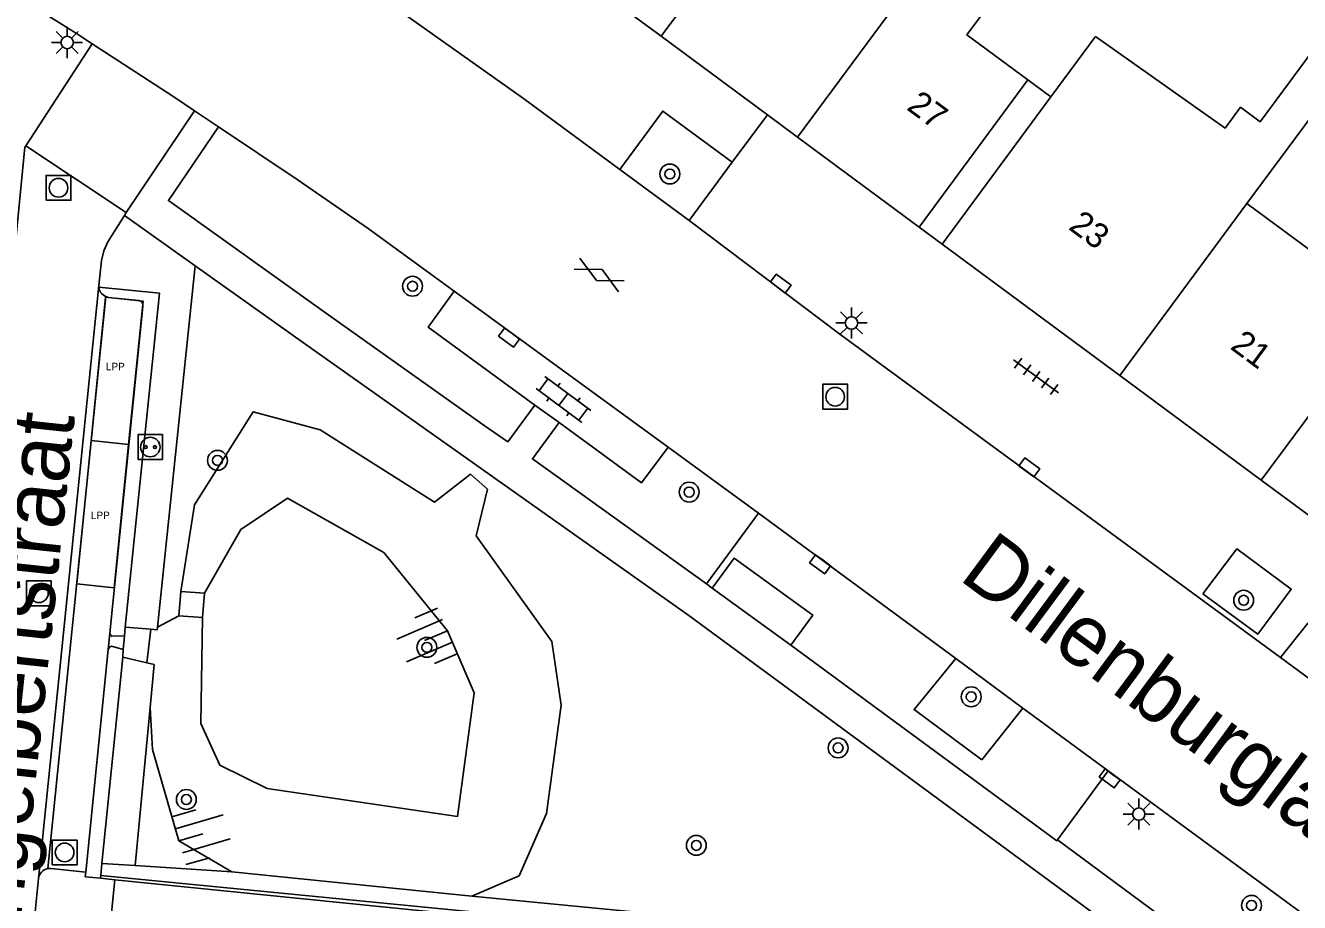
# Model space of a CAD drawing. Extents: x 132998 to 136004, y 396998 to 398512.
# Drawn here: x 133048.4 to 133099.6, y 398191.9 to 398227.2 of the extents above; entities that cross this region are included whole.
import ezdxf

# ---------------------------------------------------------------- set-up
doc = ezdxf.new("R2010")
doc.units = 0
for name, color, linetype in [('bp-grn-parkeervak', 7, 'Continuous'), ('gg-anno-huisnummerreeks BGT', 7, 'Continuous'), ('gg-anno-openbare ruimte label', 7, 'Continuous'), ('gg-bbg-abri', 7, 'Continuous'), ('gg-bbg-gedigitaliseerde bebouwing', 7, 'Continuous'), ('gg-bbg-gedigitaliseerde bebouwing onder overbouw', 7, 'Continuous'), ('gg-bbg-gedigitaliseerde overbouw', 7, 'Continuous'), ('gg-bbg-hoofdgebouw', 7, 'Continuous'), ('gg-bbg-pand overbouw', 7, 'Continuous'), ('gg-bbg-tussenscheiding', 7, 'Continuous'), ('gg-knt-BGT kruinlijn', 7, 'Continuous'), ('gg-knt-bovenkant onderkant talud', 7, 'Continuous'), ('gg-knt-verharding', 7, 'Continuous'), ('gg-knt-verharding nz', 7, 'Continuous'), ('gg-kwrk-uitstroombak niveau min 01', 7, 'Continuous'), ('gt-grn-groengrens', 7, 'Continuous'), ('gt-grn-weggrens', 7, 'Continuous'), ('gt-symb-boom', 7, 'Continuous'), ('gt-symb-gesloten verharding', 7, 'Continuous'), ('gt-symb-klinker verharding', 7, 'Continuous'), ('gt-symb-kolk', 7, 'Continuous'), ('gt-symb-laadpunt elektrisch vervoer', 7, 'Continuous'), ('gt-symb-lichtmast', 7, 'Continuous'), ('gt-symb-rioolschacht', 7, 'Continuous'), ('gt-symb-talud symbool', 7, 'Continuous'), ('gt-symb-tegel verharding', 7, 'Continuous'), ('kenmerkpunt laadpunt parkeerplaats', 7, 'Continuous')]:
    doc.layers.add(name, color=color, linetype=linetype)

# ---------------------------------------------------------------- blocks, each defined once
blk = doc.blocks.new('gt0-BOOM')
at = {"layer": 'gt-symb-boom'}
for radius in [0.4, 0.2]:
    blk.add_circle((0, 0), radius, dxfattribs=at)
blk = doc.blocks.new('gt0-KL1')
at = {"layer": 'gt-symb-klinker verharding'}
for p, q in [((-1.15, 0.3), (1.15, 0.3)), ((-1, -0.3), (-1, 0.3)), ((-0.5, 0.3), (-0.5, 0.45)), ((0, -0.3), (0, 0.3)), ((0.5, 0.3), (0.5, 0.45)), ((1, -0.3), (1, 0.3)), ((-1.15, -0.3), (1.15, -0.3)), ((-0.5, -0.45), (-0.5, -0.3)), ((0.5, -0.45), (0.5, -0.3))]:
    blk.add_line(p, q, dxfattribs=at)
blk = doc.blocks.new('gt0-RS')
at = {"layer": 'gt-symb-rioolschacht'}
blk.add_lwpolyline([(-0.5, -0.5), (0.5, -0.5), (0.5, 0.5), (-0.5, 0.5)], close=True, dxfattribs=at)
blk.add_circle((0, 0), 0.375, dxfattribs=at)
blk = doc.blocks.new('gt0-KOLK')
at = {"layer": 'gt-symb-kolk'}
blk.add_lwpolyline([(0, 0), (0.375, 0), (0.375, 0.4), (-0.375, 0.4), (-0.375, 0), (0, 0)], dxfattribs=at)
blk = doc.blocks.new('gt0-LMAST')
at = {"layer": 'gt-symb-lichtmast'}
for p, q in [((-0.005, 0.246), (-0.005, 0.621)), ((-0.182, 0.173), (-0.447, 0.438)), ((0.172, 0.173), (0.437, 0.438)), ((-0.255, -0.004), (-0.63, -0.004)), ((-0.182, -0.181), (-0.447, -0.446)), ((-0.005, -0.254), (-0.005, -0.629)), ((0.437, -0.446), (0.172, -0.181)), ((0.245, -0.004), (0.62, -0.004))]:
    blk.add_line(p, q, dxfattribs=at)
blk.add_circle((-0.005, -0.004), 0.25, dxfattribs=at)
blk = doc.blocks.new('gt0-GESVH1')
at = {"layer": 'gt-symb-gesloten verharding'}
for p, q in [((-0.992, -0.261), (0.008, 0.239)), ((0.008, -0.261), (-0.992, 0.239)), ((0.008, 0.239), (1.008, -0.261)), ((1.008, 0.239), (0.008, -0.261))]:
    blk.add_line(p, q, dxfattribs=at)
blk = doc.blocks.new('gt0-TEG1')
at = {"layer": 'gt-symb-tegel verharding'}
for p, q in [((-1.125, 0), (1.125, 0)), ((-0.9, -0.25), (-0.9, 0.25)), ((-0.45, -0.25), (-0.45, 0.25)), ((0, -0.25), (0, 0.25)), ((0.45, -0.25), (0.45, 0.25)), ((0.9, -0.25), (0.9, 0.25))]:
    blk.add_line(p, q, dxfattribs=at)
blk = doc.blocks.new('gt0-LEV')
at = {"layer": 'gt-symb-laadpunt elektrisch vervoer'}
blk.add_lwpolyline([(-0.486, 0.501), (0.486, 0.501), (0.486, -0.499), (-0.486, -0.499)], close=True, dxfattribs=at)
for centre, radius in [((0, 0), 0.393), ((-0.186, 0), 0.0566), ((0.186, 0), 0.0566)]:
    blk.add_circle(centre, radius, dxfattribs=at)
blk = doc.blocks.new('gt0-TALUD_1')
at = {"layer": 'gt-symb-talud symbool'}
for p, q in [((-1, -1), (-1, 0)), ((-0.5, -2), (-0.5, 0)), ((0, -1), (0, 0)), ((0.5, -2), (0.5, 0)), ((1, -1), (1, 0))]:
    blk.add_line(p, q, dxfattribs=at)

msp = doc.modelspace()

# ---------------------------------------------------------------- linework, layer by layer
at = {"layer": 'bp-grn-parkeervak'}
msp.add_line((133052.505, 398210.347), (133050.996, 398210.5), dxfattribs=at)
for points in [[(133052.505, 398210.347), (133053.088, 398216.115), (133051.579, 398216.268), (133050.996, 398210.5)], [(133050.996, 398210.5), (133050.413, 398204.732), (133051.922, 398204.58), (133052.505, 398210.347)]]:
    msp.add_lwpolyline(points, dxfattribs=at)
at = {"layer": 'gg-bbg-abri'}
msp.add_line((133075.988, 398204.562), (133079.152, 398202.265), dxfattribs=at)
msp.add_lwpolyline([(133079.152, 398202.265), (133080.029, 398203.474), (133076.865, 398205.771), (133075.988, 398204.562)], dxfattribs=at)
at = {"layer": 'gg-bbg-gedigitaliseerde bebouwing'}
for p, q in [((133091.403, 398226.759), (133089.614, 398224.328)), ((133101.95, 398226.063), (133097.495, 398220.039))]:
    msp.add_line(p, q, dxfattribs=at)
for points in [[(133088.686, 398225.014), (133086.235, 398226.827), (133087.103, 398228), (133084.663, 398229.805)], [(133091.403, 398226.759), (133096.617, 398223.069), (133097.243, 398223.914), (133098.029, 398223.333), (133100.722, 398226.978)], [(133103.805, 398216.658), (133104.561, 398217.679), (133101.883, 398219.66), (133100.513, 398217.808), (133097.495, 398220.039)]]:
    msp.add_lwpolyline(points, dxfattribs=at)
at = {"layer": 'gg-bbg-gedigitaliseerde bebouwing onder overbouw'}
for p, q in [((133084.308, 398219.094), (133088.686, 398225.014)), ((133085.236, 398218.407), (133089.614, 398224.328))]:
    msp.add_line(p, q, dxfattribs=at)
at = {"layer": 'gg-bbg-gedigitaliseerde overbouw'}
msp.add_line((133089.614, 398224.328), (133088.686, 398225.014), dxfattribs=at)
at = {"layer": 'gg-bbg-hoofdgebouw'}
for p, q in [((133073.928, 398226.771), (133071.698, 398228.42)), ((133078.204, 398223.608), (133073.928, 398226.771)), ((133079.416, 398222.712), (133078.204, 398223.608)), ((133084.308, 398219.094), (133079.416, 398222.712)), ((133092.379, 398213.125), (133085.236, 398218.407)), ((133098.076, 398208.911), (133092.379, 398213.125)), ((133103.063, 398205.222), (133098.076, 398208.911))]:
    msp.add_line(p, q, dxfattribs=at)
at = {"layer": 'gg-bbg-pand overbouw'}
msp.add_line((133084.308, 398219.094), (133085.236, 398218.407), dxfattribs=at)
at = {"layer": 'gg-bbg-tussenscheiding'}
for p, q in [((133079.136, 398233.812), (133073.928, 398226.771)), ((133084.663, 398229.805), (133079.416, 398222.712)), ((133092.379, 398213.125), (133097.495, 398220.039)), ((133103.102, 398215.707), (133098.076, 398208.911))]:
    msp.add_line(p, q, dxfattribs=at)
at = {"layer": 'gg-knt-BGT kruinlijn'}
for p, q in [((133053.669, 398202.998), (133054.53, 398203.452)), ((133053.234, 398201.559), (133053.401, 398202.909)), ((133066.307, 398192.175), (133056.656, 398193.152))]:
    msp.add_line(p, q, dxfattribs=at)
for points in [[(133054.608, 398204.434), (133055.158, 398207.912), (133057.512, 398211.653), (133060.207, 398210.94), (133064.809, 398208.017), (133066.253, 398209.143), (133066.937, 398208.547), (133066.489, 398206.664), (133069.531, 398202.42), (133069.902, 398199.85), (133069.316, 398195.49), (133068.213, 398192.988), (133066.307, 398192.175)], [(133053.669, 398202.998), (133053.657, 398202.887), (133053.401, 398202.909)], [(133053.234, 398201.559), (133053.526, 398201.488), (133053.365, 398199.763)], [(133056.656, 398193.152), (133054.526, 398194.399), (133053.461, 398198.077), (133053.365, 398199.763)]]:
    msp.add_lwpolyline(points, dxfattribs=at)
at = {"layer": 'gg-knt-bovenkant onderkant talud'}
msp.add_lwpolyline([(133055.563, 398204.364), (133057.016, 398206.927), (133058.896, 398208.181), (133062.775, 398205.996), (133065.331, 398202.845), (133066.404, 398200.346), (133065.734, 398195.372), (133058.081, 398196.496), (133056.176, 398197.434), (133055.408, 398199.12), (133055.476, 398203.38)], dxfattribs=at)
at = {"layer": 'gg-knt-verharding'}
for p, q in [((133048.4, 398228.143), (133050.406, 398226.883)), ((133050.406, 398226.883), (133051.041, 398226.469)), ((133048.368, 398222.367), (133051.041, 398226.469)), ((133051.041, 398226.469), (133054.32, 398224.332)), ((133054.32, 398224.332), (133055.153, 398223.774)), ((133052.408, 398219.673), (133055.153, 398223.774)), ((133055.153, 398223.774), (133056.119, 398223.128)), ((133056.119, 398223.128), (133059.327, 398220.98)), ((133048.368, 398222.367), (133052.408, 398219.673)), ((133075.062, 398219.352), (133072.266, 398221.413)), ((133076.792, 398221.699), (133075.062, 398219.352)), ((133059.327, 398220.98), (133062.139, 398219.035)), ((133052.408, 398219.673), (133052.334, 398219.556)), ((133052.334, 398219.556), (133055.181, 398217.529)), ((133062.139, 398219.035), (133065.598, 398216.513)), ((133051.582, 398216.295), (133049.251, 398193.277)), ((133065.598, 398216.513), (133074.213, 398210.231)), ((133053.078, 398215.901), (133051.749, 398202.757)), ((133069.82, 398211.222), (133068.847, 398211.932)), ((133074.213, 398210.231), (133077.846, 398207.578)), ((133075.751, 398204.733), (133077.846, 398207.578)), ((133077.846, 398207.578), (133085.787, 398201.732)), ((133052.371, 398202.997), (133052.338, 398202.645)), ((133051.749, 398202.757), (133051.682, 398202.09)), ((133052.287, 398202.101), (133052.338, 398202.645)), ((133051.682, 398202.09), (133050.776, 398193.13)), ((133052.271, 398201.791), (133052.287, 398202.101)), ((133051.428, 398193.482), (133052.271, 398201.791)), ((133088.484, 398199.74), (133085.787, 398201.732)), ((133098.854, 398201.766), (133104.263, 398197.796)), ((133088.484, 398199.74), (133086.839, 398197.653)), ((133088.484, 398199.74), (133091.918, 398197.214)), ((133089.875, 398194.437), (133091.918, 398197.214)), ((133091.918, 398197.214), (133097.028, 398193.456)), ((133051.38, 398193.007), (133051.428, 398193.482)), ((133097.028, 398193.456), (133100.167, 398191.155)), ((133048.873, 398192.881), (133048.713, 398191.27)), ((133051.368, 398192.888), (133051.38, 398193.007)), ((133051.944, 398192.83), (133051.368, 398192.888))]:
    msp.add_line(p, q, dxfattribs=at)
for points in [[(133072.266, 398221.413), (133068.395, 398224.266), (133062.555, 398228.413)], [(133072.266, 398221.413), (133073.996, 398223.76), (133076.792, 398221.699)], [(133068.847, 398211.932), (133067.766, 398210.452), (133066.803, 398211.112), (133060.461, 398215.615), (133054.105, 398220.158), (133056.119, 398223.128)], [(133047.847, 398217.34), (133048.325, 398222.304), (133048.368, 398222.367)], [(133051.306, 398216.748), (133051.418, 398217.744), (133051.507, 398218.132), (133051.666, 398218.5), (133052.334, 398219.556)], [(133098.854, 398201.766), (133081.124, 398214.782), (133075.062, 398219.352)], [(133055.181, 398217.529), (133059.534, 398214.43), (133075.042, 398203.461), (133091.902, 398191.057)], [(133052.371, 398202.997), (133053.74, 398216.436), (133051.306, 398216.678)], [(133052.91, 398216.133), (133051.696, 398216.262), (133051.582, 398216.295)], [(133068.847, 398211.932), (133064.55, 398215.069), (133065.598, 398216.513)], [(133075.751, 398204.733), (133068.753, 398209.76), (133069.82, 398211.222)], [(133074.213, 398210.231), (133073.137, 398208.801), (133069.82, 398211.222)], [(133095.729, 398204.337), (133097.097, 398206.142), (133099.282, 398204.527), (133097.935, 398202.705), (133095.729, 398204.337)], [(133098.854, 398201.766), (133099.969, 398203.174), (133105.303, 398199.257), (133104.263, 398197.796)], [(133052.338, 398202.645), (133051.834, 398202.627), (133051.786, 398202.66), (133051.749, 398202.757)], [(133051.682, 398202.09), (133051.729, 398202.193), (133051.814, 398202.222), (133052.287, 398202.101)], [(133086.839, 398197.653), (133084.11, 398199.675), (133085.787, 398201.732)], [(133089.875, 398194.437), (133101.637, 398185.724), (133102.654, 398187.1)], [(133050.776, 398193.13), (133049.367, 398193.282), (133049.251, 398193.277)], [(133051.368, 398192.888), (133050.758, 398192.95), (133050.776, 398193.13)], [(133091.902, 398191.057), (133091.695, 398188.813), (133051.944, 398192.83)]]:
    msp.add_lwpolyline(points, dxfattribs=at)
for centre, radius, start, end in [((133051.913, 398216.713), 0.609, 176.7027, 183.2973), ((133051.764, 398216.717), 0.459, 184.8573, 246.6977), ((133052.879, 398215.934), 0.202, 350.6993, 81.1202), ((133049.331, 398192.822), 0.462, 99.9958, 172.6686)]:
    msp.add_arc(centre, radius, start, end, dxfattribs=at)
at = {"layer": 'gg-knt-verharding nz'}
for p, q in [((133078.204, 398223.608), (133076.792, 398221.699)), ((133051.306, 398216.748), (133048.873, 398192.881)), ((133075.988, 398204.562), (133075.751, 398204.733))]:
    msp.add_line(p, q, dxfattribs=at)
msp.add_lwpolyline([(133079.152, 398202.265), (133089.845, 398194.396), (133089.875, 398194.437)], dxfattribs=at)
at = {"layer": 'gg-kwrk-uitstroombak niveau min 01'}
for p, q in [((133054.53, 398203.452), (133054.608, 398204.434)), ((133054.608, 398204.434), (133055.563, 398204.364)), ((133055.563, 398204.364), (133055.476, 398203.38)), ((133055.476, 398203.38), (133054.53, 398203.452))]:
    msp.add_line(p, q, dxfattribs=at)
at = {"layer": 'gt-grn-groengrens'}
for p, q in [((133055.181, 398217.529), (133053.669, 398202.998)), ((133053.401, 398202.909), (133052.371, 398202.997)), ((133052.271, 398201.791), (133053.234, 398201.559)), ((133053.365, 398199.763), (133052.772, 398193.397)), ((133051.428, 398193.482), (133052.772, 398193.397)), ((133052.772, 398193.397), (133056.656, 398193.152))]:
    msp.add_line(p, q, dxfattribs=at)
msp.add_lwpolyline([(133066.307, 398192.175), (133091.222, 398189.749), (133091.157, 398189.117), (133051.38, 398193.007)], dxfattribs=at)
at = {"layer": 'gt-grn-weggrens'}
msp.add_line((133051.755, 398190.961), (133051.944, 398192.83), dxfattribs=at)

# ---------------------------------------------------------------- block references
at = {"layer": 'gt-symb-boom'}
for p in [(133074.28, 398221.228), (133063.927, 398216.711), (133056.079, 398209.705), (133075.057, 398208.428), (133097.367, 398204.076), (133064.504, 398202.181), (133086.405, 398200.192), (133081.049, 398198.135), (133054.827, 398196.059), (133097.685, 398191.798)]:
    msp.add_blockref('gt0-BOOM', p, dxfattribs=at)
at = {"layer": 'gt-symb-boom', "rotation": 90}
msp.add_blockref('gt0-BOOM', (133075.345, 398194.213), dxfattribs=at)
at = {"layer": 'gt-symb-gesloten verharding', "rotation": -27.051682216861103}
msp.add_blockref('gt0-GESVH1', (133071.436, 398217.181), dxfattribs=at)
at = {"layer": 'gt-symb-klinker verharding', "rotation": 143.4165788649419}
msp.add_blockref('gt0-KL1', (133069.997, 398212.154), dxfattribs=at)
at = {"layer": 'gt-symb-kolk'}
for p, rotation in [((133078.625, 398216.659), -36.78969964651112), ((133067.93, 398214.807), 143.63206109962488), ((133088.628, 398209.259), -36.21688464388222), ((133080.443, 398205.684), 143.82935585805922), ((133092.095, 398197.071), 143.54278990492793)]:
    msp.add_blockref('gt0-KOLK', p, dxfattribs=dict(at, rotation=rotation))
at = {"layer": 'gt-symb-laadpunt elektrisch vervoer'}
msp.add_blockref('gt0-LEV', (133053.377, 398210.24), dxfattribs=at)
at = {"layer": 'gt-symb-lichtmast'}
for p in [(133050.034, 398226.523), (133081.595, 398215.238), (133093.152, 398195.475)]:
    msp.add_blockref('gt0-LMAST', p, dxfattribs=at)
at = {"layer": 'gt-symb-rioolschacht'}
for p in [(133049.681, 398220.673), (133080.932, 398212.266), (133048.893, 398204.357), (133049.929, 398193.928)]:
    msp.add_blockref('gt0-RS', p, dxfattribs=at)
at = {"layer": 'gt-symb-talud symbool'}
for p, xscale, yscale, rotation in [((133065.331, 398202.845), 1.000292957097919, 1.0002929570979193, -66.7412406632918), ((133054.526, 398194.399), 1.0004024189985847, 1.0004024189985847, 106.1342045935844)]:
    msp.add_blockref('gt0-TALUD_1', p, dxfattribs=dict(at, xscale=xscale, yscale=yscale, rotation=rotation))
at = {"layer": 'gt-symb-tegel verharding', "rotation": 143.49671701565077}
msp.add_blockref('gt0-TEG1', (133089.016, 398213.086), dxfattribs=at)

# ---------------------------------------------------------------- texts
at = {"layer": 'gg-anno-huisnummerreeks BGT'}
for s, p in [('27', (133083.765, 398223.849)), ('23', (133090.279, 398219.031)), ('21', (133096.785, 398214.219))]:
    msp.add_text(s, height=1, rotation=323.5, dxfattribs=at).set_placement(p)
at = {"layer": 'gg-anno-openbare ruimte label'}
for s, rotation, p in [('Graaf Engelbertstraat', 83.9, (133046.938, 398179.71)), ('Dillenburglaan', 323.5, (133085.856, 398204.942))]:
    msp.add_text(s, height=2.5, rotation=rotation, dxfattribs=at).set_placement(p)
at = {"layer": 'kenmerkpunt laadpunt parkeerplaats'}
for p in [(133051.591, 398213.331), (133050.986, 398207.345)]:
    msp.add_text('LPP', height=0.3, dxfattribs=at).set_placement(p)

doc.saveas('drawing.dxf')
